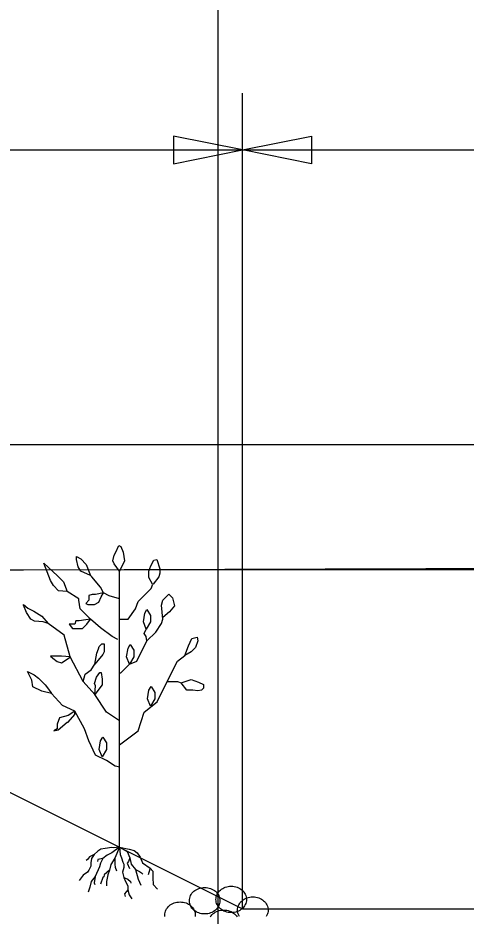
# Model space of a CAD drawing. Extents: x 1578769 to 1579225, y 724002 to 724828.
# Drawn here: x 1578857.45 to 1578861.35, y 724319.06 to 724326.86 of the extents above; entities that cross this region are included whole.
import ezdxf

# ---------------------------------------------------------------- set-up
doc = ezdxf.new("R2010")
doc.units = 0
for name, color, linetype in [('1', 7, 'Continuous'), ('Default', 7, 'Continuous'), ('Old_Level_1', 7, 'Continuous'), ('Old_Level_41', 7, 'Continuous'), ('R_Exist Surface', 7, 'Continuous'), ('R_Fin Surface', 7, 'Continuous')]:
    doc.layers.add(name, color=color, linetype=linetype)

msp = doc.modelspace()

# ---------------------------------------------------------------- linework, layer by layer
at = {"layer": '1'}
for p, q in [((1578859.4051, 724319.1184), (1578859.4051, 724326.2055)), ((1578852.6996, 724325.7134), (1578859.4051, 724325.7134)), ((1578859.4051, 724325.7134), (1578869.4051, 724325.7134)), ((1578858.3338, 724319.6541), (1578858.3338, 724322.054)), ((1578858.3384, 724319.6491), (1578858.3402, 724319.6531))]:
    msp.add_line(p, q, dxfattribs=at)
for points in [[(1578858.8051, 724325.5934), (1578859.4051, 724325.7134), (1578858.8051, 724325.8334)], [(1578860.0051, 724325.5934), (1578859.4051, 724325.7134), (1578860.0051, 724325.8334)], [(1578858.3338, 724322.054), (1578858.2896, 724322.1172), (1578858.277, 724322.1425), (1578858.2896, 724322.193), (1578858.3023, 724322.2183), (1578858.3275, 724322.2751), (1578858.3464, 724322.2688), (1578858.3654, 724322.2183), (1578858.3717, 724322.1804), (1578858.378, 724322.1425)], [(1578858.0813, 724322.0161), (1578857.9993, 724322.0541), (1578857.9741, 724322.092), (1578857.9615, 724322.1551), (1578857.9615, 724322.1804), (1578857.9993, 724322.1614), (1578858.0435, 724322.1109)], [(1578857.8794, 724321.8772), (1578857.8037, 724321.8835), (1578857.7595, 724321.9278), (1578857.7343, 724321.972), (1578857.6901, 724322.0856), (1578857.6775, 724322.1235), (1578857.7532, 724322.0541), (1578857.7974, 724322.0099), (1578857.8479, 724321.9593)], [(1578858.1949, 724321.8646), (1578858.1264, 724321.8499), (1578858.0977, 724321.8499), (1578858.0691, 724321.8404), (1578858.0691, 724321.8022), (1578858.0404, 724321.7735), (1578858.0595, 724321.764), (1578858.1168, 724321.764), (1578858.155, 724321.7831), (1578858.1741, 724321.8308)], [(1578858.0813, 724321.6372), (1578858.0404, 724321.6302), (1578857.9832, 724321.6207), (1578857.9545, 724321.6207), (1578857.945, 724321.592), (1578857.8972, 724321.592), (1578857.9259, 724321.5538), (1578857.9641, 724321.5538), (1578858.0118, 724321.5538), (1578858.05, 724321.592)], [(1578858.1192, 724321.2457), (1578858.1381, 724321.3404), (1578858.1508, 724321.3783), (1578858.1571, 724321.3972), (1578858.1823, 724321.4225), (1578858.2013, 724321.4225), (1578858.2013, 724321.353), (1578858.1886, 724321.3278)], [(1578857.7445, 724320.9901), (1578857.6586, 724321.0092), (1578857.5822, 724321.0474), (1578857.5727, 724321.1048), (1578857.5345, 724321.1812), (1578857.5918, 724321.1525), (1578857.63, 724321.1239), (1578857.6872, 724321.0666), (1578857.7159, 724321.0283)], [(1578858.1192, 724320.9804), (1578858.1264, 724321.057), (1578858.1168, 724321.0761), (1578858.1359, 724321.1334), (1578858.1646, 724321.1716), (1578858.1741, 724321.1716), (1578858.1836, 724321.1143), (1578858.1836, 724321.0666)], [(1578857.945, 724320.8373), (1578857.8877, 724320.7991), (1578857.8113, 724320.78), (1578857.7922, 724320.7226), (1578857.7922, 724320.6844), (1578857.7636, 724320.6653), (1578857.8018, 724320.6749), (1578857.8782, 724320.7417), (1578857.8877, 724320.7417), (1578857.945, 724320.8086)]]:
    msp.add_lwpolyline(points, close=True, dxfattribs=at)
for points in [[(1578858.6209, 724321.9403), (1578858.5894, 724321.9972), (1578858.5894, 724322.0541), (1578858.6083, 724322.0983), (1578858.6336, 724322.1488), (1578858.6588, 724322.1551), (1578858.6841, 724322.073), (1578858.6841, 724322.0351), (1578858.6777, 724322.0035), (1578858.6273, 724321.9404)], [(1578858.3338, 724321.8141), (1578858.2454, 724321.8393), (1578858.1949, 724321.8646), (1578858.1697, 724321.9151), (1578858.094, 724322.0035), (1578858.0813, 724322.0161)], [(1578858.3338, 724321.6372), (1578858.4095, 724321.6372), (1578858.4726, 724321.7256), (1578858.4979, 724321.7888), (1578858.6115, 724321.9025), (1578858.6241, 724321.9404)], [(1578858.3212, 724321.4604), (1578858.2707, 724321.4856), (1578858.1697, 724321.5614), (1578858.0813, 724321.6372), (1578857.993, 724321.7256), (1578857.9804, 724321.8014), (1578857.9804, 724321.8141), (1578857.8794, 724321.8772)], [(1578858.7124, 724321.6372), (1578858.6999, 724321.7572), (1578858.7125, 724321.8014), (1578858.763, 724321.852), (1578858.7945, 724321.8204), (1578858.8135, 724321.7509), (1578858.7693, 724321.7004), (1578858.7125, 724321.6499)], [(1578857.7153, 724321.5993), (1578857.6712, 724321.612), (1578857.5954, 724321.6183), (1578857.5639, 724321.6372), (1578857.526, 724321.6941), (1578857.5008, 724321.7572), (1578857.5008, 724321.7635), (1578857.5386, 724321.732), (1578857.5891, 724321.7067), (1578857.6585, 724321.6625), (1578857.7153, 724321.5993)], [(1578858.5673, 724321.5488), (1578858.5421, 724321.612), (1578858.5547, 724321.6878), (1578858.5736, 724321.7193), (1578858.6052, 724321.6688), (1578858.6052, 724321.612), (1578858.5673, 724321.5488)], [(1578858.3338, 724321.1699), (1578858.3464, 724321.1699), (1578858.4221, 724321.2456), (1578858.4852, 724321.2709), (1578858.5736, 724321.4477), (1578858.6493, 724321.5235), (1578858.6998, 724321.5993), (1578858.7124, 724321.6372)], [(1578858.3338, 724320.753), (1578858.2202, 724320.8288), (1578858.1192, 724320.9804), (1578858.0182, 724321.0941), (1578857.9046, 724321.3088), (1578857.8541, 724321.4983), (1578857.7153, 724321.5993)], [(1578858.5736, 724321.4477), (1578858.5673, 724321.4856), (1578858.5484, 724321.5109), (1578858.5673, 724321.5488)], [(1578858.9018, 724321.3214), (1578858.9334, 724321.4036), (1578858.9649, 724321.4667), (1578859.0091, 724321.4793), (1578859.0154, 724321.4478), (1578858.9965, 724321.3909), (1578858.9586, 724321.353), (1578858.9018, 724321.3214)], [(1578858.4221, 724321.2456), (1578858.3969, 724321.3088), (1578858.4095, 724321.3846), (1578858.4284, 724321.4162), (1578858.46, 724321.3656), (1578858.46, 724321.3088), (1578858.4221, 724321.2456)], [(1578857.9046, 724321.3088), (1578857.8304, 724321.3149), (1578857.7731, 724321.3149), (1578857.735, 724321.3149), (1578857.754, 724321.2958), (1578857.7922, 724321.2672), (1578857.8304, 724321.2576), (1578857.9068, 724321.3054)], [(1578858.3338, 724320.5452), (1578858.4979, 724320.6646), (1578858.5484, 724320.8288), (1578858.662, 724320.9172), (1578858.7503, 724321.0941), (1578858.8387, 724321.2709), (1578858.9018, 724321.3214)], [(1578858.0182, 724321.0941), (1578858.0372, 724321.1572), (1578858.0877, 724321.1951), (1578858.1192, 724321.2457)], [(1578858.7503, 724321.0941), (1578858.8134, 724321.0941), (1578858.8387, 724321.0941), (1578858.8702, 724321.0815)], [(1578858.8702, 724321.0815), (1578858.9586, 724321.113), (1578859.0217, 724321.0878), (1578859.0659, 724321.0688), (1578859.0659, 724321.0372), (1578859.047, 724321.0183), (1578859.0154, 724321.012), (1578858.9712, 724321.0183), (1578858.9207, 724321.0183), (1578858.8702, 724321.0815)], [(1578858.6031, 724320.8801), (1578858.5779, 724320.9432), (1578858.5905, 724321.019), (1578858.6094, 724321.0506), (1578858.641, 724321.0001), (1578858.641, 724320.9432), (1578858.6031, 724320.8801)], [(1578858.3364, 724320.35), (1578858.2982, 724320.3596), (1578858.2218, 724320.4074), (1578858.1264, 724320.4551), (1578858.0691, 724320.5793), (1578858.0309, 724320.6844), (1578857.945, 724320.8373), (1578857.84, 724320.885), (1578857.7445, 724320.9901), (1578857.7445, 724320.9901)], [(1578858.1831, 724320.4406), (1578858.1578, 724320.5038), (1578858.1704, 724320.5796), (1578858.1894, 724320.6111), (1578858.2209, 724320.5606), (1578858.2209, 724320.5038), (1578858.1831, 724320.4406)], [(1578858.3338, 724319.6541), (1578858.2824, 724319.6483), (1578858.2668, 724319.6522), (1578858.2087, 724319.6444), (1578858.1737, 724319.6366), (1578858.1466, 724319.6211), (1578858.1156, 724319.5901), (1578858.0923, 724319.5551), (1578858.0845, 724319.5202), (1578858.0845, 724319.4891), (1578858.069, 724319.4542), (1578858.0573, 724319.4386), (1578858.0185, 724319.4114), (1578857.9836, 724319.3649)], [(1578858.1156, 724319.5901), (1578858.0729, 724319.5707), (1578858.0573, 724319.5473), (1578858.0457, 724319.5396)], [(1578858.3338, 724319.6541), (1578858.2668, 724319.6055), (1578858.2281, 724319.5862), (1578858.1893, 724319.5551), (1578858.1699, 724319.5163), (1578858.1621, 724319.4852), (1578858.1233, 724319.3998), (1578858.0884, 724319.3571), (1578858.0768, 724319.3066), (1578858.0612, 724319.2639)], [(1578858.3338, 724319.6541), (1578858.294, 724319.559), (1578858.2591, 724319.5046), (1578858.2474, 724319.4542), (1578858.2319, 724319.4153), (1578858.2203, 724319.3571), (1578858.2203, 724319.3183)], [(1578858.3338, 724319.6541), (1578858.4177, 724319.638), (1578858.4608, 724319.625), (1578858.488, 724319.6055), (1578858.5151, 724319.5668), (1578858.5345, 724319.5202), (1578858.6005, 724319.4736), (1578858.6238, 724319.4464), (1578858.6238, 724319.3882), (1578858.6277, 724319.3299), (1578858.6664, 724319.2911)], [(1578858.3338, 724319.6541), (1578858.4026, 724319.6172), (1578858.4259, 724319.5629), (1578858.4375, 724319.5085), (1578858.4725, 724319.4619), (1578858.4958, 724319.3765), (1578858.519, 724319.326)], [(1578858.3338, 724319.6541), (1578858.3406, 724319.5901), (1578858.3522, 724319.5629), (1578858.3638, 724319.5241), (1578858.3716, 724319.5085), (1578858.3716, 724319.4775), (1578858.36, 724319.4386), (1578858.3716, 724319.392), (1578858.3871, 724319.3571), (1578858.4065, 724319.3183), (1578858.4065, 724319.2833), (1578858.4181, 724319.2406), (1578858.4414, 724319.2057)], [(1578858.1893, 724319.5551), (1578858.1466, 724319.5473), (1578858.1427, 724319.5318)], [(1578858.294, 724319.559), (1578858.294, 724319.5046), (1578858.2979, 724319.4813), (1578858.3095, 724319.4503)], [(1578858.4259, 724319.5629), (1578858.4143, 724319.5318), (1578858.4026, 724319.5163), (1578858.422, 724319.4697)], [(1578858.2474, 724319.4542), (1578858.2009, 724319.4153), (1578858.197, 724319.3959), (1578858.1893, 724319.392), (1578858.1699, 724319.3338)], [(1578858.4725, 724319.4619), (1578858.5074, 724319.4425), (1578858.5268, 724319.4309), (1578858.5384, 724319.4192)], [(1578858.6005, 724319.4736), (1578858.5889, 724319.4347), (1578858.585, 724319.4153)], [(1578858.1233, 724319.3998), (1578858.1156, 724319.3455), (1578858.1194, 724319.3299)], [(1578858.3716, 724319.392), (1578858.4065, 724319.3765), (1578858.4298, 724319.3571), (1578858.4337, 724319.3416)], [(1578858.4065, 724319.2833), (1578858.3794, 724319.2484), (1578858.3833, 724319.2251)]]:
    msp.add_lwpolyline(points, dxfattribs=at)
at = {"layer": 'Default'}
msp.add_lwpolyline([(1578822.9439, 724322.1501), (1578824.3539, 724322.1046), (1578827.2539, 724322.0875), (1578831.4239, 724322.0631), (1578836.8239, 724322.0314), (1578858.5939, 724322.0681), (1578861.1339, 724322.0669), (1578862.9439, 724322.0712), (1578882.4539, 724322.0121), (1578884.5239, 724320.4129), (1578890.3939, 724312.7963), (1578905.4439, 724309.3885), (1578918.1239, 724306.8519), (1578923.7639, 724306.9982), (1578939.0039, 724307.3934), (1578947.2439, 724307.6071), (1578961.8739, 724307.8524), (1578966.5939, 724307.868), (1579023.7239, 724312.4122), (1579059.0839, 724315.3747), (1579126.2439, 724320.0384), (1579145.7939, 724321.276)], dxfattribs=at)
at = {"layer": 'Old_Level_1'}
for points in [[(1578858.9422, 724319.1898), (1578858.9431, 724319.2016), (1578858.9451, 724319.2129), (1578858.9484, 724319.2241), (1578858.9527, 724319.2346), (1578858.9584, 724319.2447), (1578858.965, 724319.2543), (1578858.9727, 724319.263), (1578858.9812, 724319.2714), (1578858.9908, 724319.2788), (1578859.0009, 724319.2854), (1578859.0118, 724319.2913), (1578859.0236, 724319.2961), (1578859.0357, 724319.2998), (1578859.0486, 724319.3026), (1578859.0617, 724319.3044), (1578859.0752, 724319.305), (1578859.0888, 724319.3044), (1578859.1019, 724319.3026), (1578859.1148, 724319.2998), (1578859.1269, 724319.2961), (1578859.1387, 724319.2913), (1578859.1496, 724319.2854), (1578859.1597, 724319.2788), (1578859.1693, 724319.2714), (1578859.1778, 724319.263), (1578859.1855, 724319.2543), (1578859.1921, 724319.2447), (1578859.1977, 724319.2346), (1578859.2021, 724319.2241), (1578859.2054, 724319.2129), (1578859.2074, 724319.2016), (1578859.2082, 724319.1898), (1578859.2074, 724319.1782), (1578859.2054, 724319.1666), (1578859.2021, 724319.1557), (1578859.1977, 724319.1449), (1578859.1921, 724319.1349), (1578859.1855, 724319.1255), (1578859.1778, 724319.1165), (1578859.1693, 724319.1084), (1578859.1597, 724319.101), (1578859.1496, 724319.0944), (1578859.1387, 724319.0885), (1578859.1269, 724319.0837), (1578859.1148, 724319.0797), (1578859.1019, 724319.0769), (1578859.0888, 724319.0751), (1578859.0752, 724319.0747), (1578859.0617, 724319.0751), (1578859.0486, 724319.0769), (1578859.0357, 724319.0797), (1578859.0236, 724319.0837), (1578859.0118, 724319.0885), (1578859.0009, 724319.0944), (1578858.9908, 724319.101), (1578858.9812, 724319.1084), (1578858.9727, 724319.1165), (1578858.965, 724319.1255), (1578858.9584, 724319.1349), (1578858.9527, 724319.1449), (1578858.9484, 724319.1557), (1578858.9451, 724319.1666), (1578858.9431, 724319.1782), (1578858.9422, 724319.1898), (1578858.9422, 724319.1898)], [(1578859.1737, 724319.2011), (1578859.1743, 724319.2129), (1578859.1763, 724319.2243), (1578859.1796, 724319.2355), (1578859.184, 724319.246), (1578859.1896, 724319.256), (1578859.1962, 724319.2654), (1578859.2039, 724319.2744), (1578859.2126, 724319.2825), (1578859.222, 724319.29), (1578859.2321, 724319.2967), (1578859.2432, 724319.3024), (1578859.2548, 724319.3072), (1578859.2669, 724319.3112), (1578859.2798, 724319.314), (1578859.2929, 724319.3158), (1578859.3065, 724319.3164), (1578859.32, 724319.3158), (1578859.3332, 724319.314), (1578859.3461, 724319.3112), (1578859.3583, 724319.3072), (1578859.3699, 724319.3024), (1578859.3808, 724319.2967), (1578859.3909, 724319.29), (1578859.4005, 724319.2825), (1578859.4091, 724319.2744), (1578859.4167, 724319.2654), (1578859.4233, 724319.256), (1578859.429, 724319.246), (1578859.4333, 724319.2355), (1578859.4366, 724319.2243), (1578859.4388, 724319.2129), (1578859.4395, 724319.2011), (1578859.4388, 724319.1893), (1578859.4366, 724319.178), (1578859.4333, 724319.1668), (1578859.429, 724319.1563), (1578859.4233, 724319.1462), (1578859.4167, 724319.1368), (1578859.4091, 724319.1279), (1578859.4005, 724319.1198), (1578859.3909, 724319.1123), (1578859.3808, 724319.1055), (1578859.3699, 724319.0999), (1578859.3583, 724319.095), (1578859.3461, 724319.0911), (1578859.3332, 724319.0883), (1578859.32, 724319.0865), (1578859.3065, 724319.0859), (1578859.2929, 724319.0865), (1578859.2798, 724319.0883), (1578859.2669, 724319.0911), (1578859.2548, 724319.095), (1578859.2432, 724319.0999), (1578859.2321, 724319.1055), (1578859.222, 724319.1123), (1578859.2126, 724319.1198), (1578859.2039, 724319.1279), (1578859.1962, 724319.1368), (1578859.1896, 724319.1462), (1578859.184, 724319.1563), (1578859.1796, 724319.1668), (1578859.1763, 724319.178), (1578859.1743, 724319.1893), (1578859.1737, 724319.2011), (1578859.1737, 724319.2011)], [(1578859.3616, 724319.1086), (1578859.3622, 724319.1202), (1578859.3642, 724319.1318), (1578859.3675, 724319.1427), (1578859.3721, 724319.1532), (1578859.3776, 724319.1635), (1578859.3843, 724319.1729), (1578859.392, 724319.1819), (1578859.4005, 724319.19), (1578859.4099, 724319.1974), (1578859.4202, 724319.204), (1578859.4311, 724319.2099), (1578859.4427, 724319.2147), (1578859.455, 724319.2186), (1578859.4677, 724319.2215), (1578859.4808, 724319.2232), (1578859.4946, 724319.2237), (1578859.5082, 724319.2232), (1578859.5213, 724319.2215), (1578859.534, 724319.2186), (1578859.5462, 724319.2147), (1578859.5578, 724319.2099), (1578859.5687, 724319.204), (1578859.579, 724319.1974), (1578859.5884, 724319.19), (1578859.597, 724319.1819), (1578859.6046, 724319.1729), (1578859.6114, 724319.1635), (1578859.6169, 724319.1532), (1578859.6215, 724319.1427), (1578859.6247, 724319.1318), (1578859.6267, 724319.1202), (1578859.6274, 724319.1086), (1578859.6267, 724319.0968), (1578859.6247, 724319.0852), (1578859.6215, 724319.0743), (1578859.6169, 724319.0638), (1578859.6114, 724319.0535)], [(1578858.7284, 724319.0637), (1578858.7291, 724319.0755), (1578858.7311, 724319.0868), (1578858.7343, 724319.098), (1578858.7389, 724319.1085), (1578858.7444, 724319.1186), (1578858.7512, 724319.1282), (1578858.7589, 724319.1369), (1578858.7674, 724319.1453), (1578858.7768, 724319.1527), (1578858.7871, 724319.1593), (1578858.798, 724319.1649), (1578858.8096, 724319.17), (1578858.8218, 724319.1737), (1578858.8345, 724319.1765), (1578858.8477, 724319.1783), (1578858.8612, 724319.1789), (1578858.875, 724319.1783), (1578858.8881, 724319.1765), (1578858.9008, 724319.1737), (1578858.9131, 724319.17), (1578858.9247, 724319.1649), (1578858.9356, 724319.1593), (1578858.9459, 724319.1527), (1578858.9553, 724319.1453), (1578858.9638, 724319.1369), (1578858.9715, 724319.1282), (1578858.9783, 724319.1186), (1578858.9837, 724319.1085), (1578858.9883, 724319.098), (1578858.9916, 724319.0868), (1578858.9936, 724319.0755), (1578858.9942, 724319.0637), (1578858.9936, 724319.0519)], [(1578858.7291, 724319.0519), (1578858.7284, 724319.0637), (1578858.7284, 724319.0637)], [(1578859.1247, 724319.0482), (1578859.1315, 724319.0576), (1578859.1391, 724319.0666), (1578859.1476, 724319.0747), (1578859.1571, 724319.0822), (1578859.1673, 724319.0889), (1578859.1783, 724319.0946), (1578859.1899, 724319.0994), (1578859.2021, 724319.1034), (1578859.2148, 724319.1062), (1578859.2282, 724319.1079), (1578859.2417, 724319.1086), (1578859.2553, 724319.1079), (1578859.2684, 724319.1062), (1578859.2811, 724319.1034), (1578859.2933, 724319.0994), (1578859.3049, 724319.0946), (1578859.3159, 724319.0889), (1578859.3261, 724319.0822), (1578859.3356, 724319.0747), (1578859.3441, 724319.0666), (1578859.3517, 724319.0576), (1578859.3585, 724319.0482)], [(1578859.3776, 724319.0535), (1578859.3721, 724319.0638), (1578859.3675, 724319.0743), (1578859.3642, 724319.0852), (1578859.3622, 724319.0968), (1578859.3616, 724319.1086), (1578859.3616, 724319.1086)]]:
    msp.add_lwpolyline(points, dxfattribs=at)
at = {"layer": 'Old_Level_41'}
msp.add_line((1578859.1939, 724303.1501), (1578859.1939, 724333.1501), dxfattribs=at)
msp.add_lwpolyline([(1578924.1939, 724323.1501), (1578824.1939, 724323.1501)], dxfattribs=at)
at = {"layer": 'R_Exist Surface'}
msp.add_lwpolyline([(1578824.1939, 724322.1622), (1578829.284, 724322.0912), (1578836.2755, 724322.0556), (1578841.2426, 724322.0491), (1578852.2427, 724322.0476), (1578866.2522, 724322.0925), (1578877.2091, 724322.0144), (1578882.2159, 724322.036), (1578883.2289, 724321.4278), (1578884.2158, 724320.6364), (1578885.2591, 724319.5036), (1578887.3767, 724316.6913), (1578890.5015, 724312.7881), (1578895.2522, 724311.6936), (1578904.139, 724309.6792), (1578908.2007, 724308.813), (1578914.4913, 724307.5769), (1578918.1855, 724306.8444), (1578924.1939, 724307.0119)], dxfattribs=at)
at = {"layer": 'R_Fin Surface'}
for p, q in [((1578855.2417, 724321.2002), (1578859.4051, 724319.1184)), ((1578855.2417, 724321.2002), (1578859.4051, 724319.1184)), ((1578859.4051, 724319.1184), (1578869.4051, 724319.1184)), ((1578859.4051, 724319.1184), (1578869.4051, 724319.1184))]:
    msp.add_line(p, q, dxfattribs=at)

doc.saveas('drawing.dxf')
